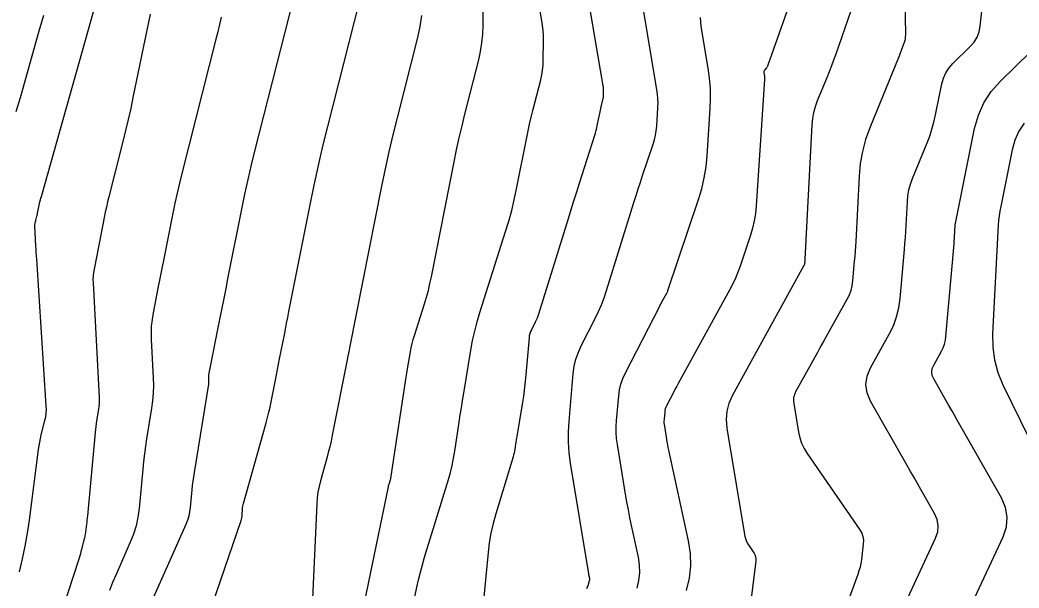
# Model space of a CAD drawing. Extents: x 1354696 to 1366163, y 660729 to 670380.
# Drawn here: x 1363265.7 to 1363364.8, y 665063 to 665119.3 of the extents above; entities that cross this region are included whole.
import ezdxf

# ---------------------------------------------------------------- set-up
doc = ezdxf.new("R2010")
doc.units = 0
doc.layers.add('R_Contours', color=7, linetype='Continuous')

msp = doc.modelspace()

# ---------------------------------------------------------------- linework, layer by layer
at = {"layer": 'R_Contours'}
for points in [[(1363320.346, 665131.229), (1363323.508, 665112.774), (1363323.525, 665112.659), (1363323.537, 665112.544), (1363323.543, 665112.428), (1363323.545, 665112.312), (1363323.54, 665111.845), (1363323.536, 665111.729), (1363323.524, 665111.614), (1363323.506, 665111.5), (1363323.48, 665111.386), (1363323.297, 665110.664), (1363323.258, 665110.505), (1363323.221, 665110.347), (1363323.186, 665110.187), (1363323.153, 665110.027), (1363322.914, 665108.822), (1363322.86, 665108.568), (1363322.799, 665108.317), (1363322.731, 665108.067), (1363322.656, 665107.819), (1363321.147, 665103.08), (1363320.87, 665102.208), (1363320.595, 665101.335), (1363320.322, 665100.461), (1363320.05, 665099.587), (1363317.119, 665090.129), (1363317.052, 665089.927), (1363316.976, 665089.729), (1363316.891, 665089.534), (1363316.798, 665089.343), (1363316.408, 665088.585), (1363316.32, 665088.392), (1363316.252, 665088.194), (1363316.204, 665087.99), (1363316.175, 665087.781), (1363315.821, 665083.778), (1363315.762, 665083.18), (1363315.692, 665082.584), (1363315.611, 665081.988), (1363315.519, 665081.395), (1363314.995, 665078.207), (1363314.964, 665078.022), (1363314.935, 665077.836), (1363314.906, 665077.651), (1363314.877, 665077.465), (1363314.764, 665076.723), (1363314.733, 665076.538), (1363314.694, 665076.355), (1363314.65, 665076.173), (1363314.598, 665075.992), (1363312.867, 665070.335), (1363312.603, 665069.386), (1363312.388, 665068.427), (1363312.222, 665067.458), (1363312.106, 665066.479), (1363311.633, 665061.418)], [(1363304.425, 665060.034), (1363305.048, 665063.044), (1363305.212, 665063.794), (1363305.394, 665064.539), (1363305.593, 665065.281), (1363305.809, 665066.018), (1363308.17, 665073.736), (1363308.369, 665074.432), (1363308.542, 665075.133), (1363308.69, 665075.84), (1363308.812, 665076.553), (1363309.247, 665079.417), (1363309.357, 665080.133), (1363309.469, 665080.848), (1363309.584, 665081.563), (1363309.7, 665082.278), (1363310.404, 665086.553), (1363310.577, 665087.5), (1363310.785, 665088.438), (1363311.026, 665089.368), (1363311.301, 665090.291), (1363313.855, 665098.31), (1363314.172, 665099.356), (1363314.459, 665100.409), (1363314.716, 665101.471), (1363314.944, 665102.539), (1363315.951, 665107.626), (1363316.09, 665108.3), (1363316.237, 665108.972), (1363316.393, 665109.641), (1363316.558, 665110.309), (1363317.332, 665113.357), (1363317.439, 665113.836), (1363317.517, 665114.318), (1363317.565, 665114.804), (1363317.584, 665115.294), (1363317.604, 665117.26), (1363317.597, 665117.751), (1363317.569, 665118.24), (1363317.519, 665118.727), (1363317.447, 665119.213), (1363315.771, 665128.995)], [(1363293.659, 665124.856), (1363288.969, 665106.403), (1363288.609, 665104.943), (1363288.268, 665103.479), (1363287.946, 665102.011), (1363287.644, 665100.538), (1363286.273, 665093.618), (1363286.081, 665092.652), (1363285.89, 665091.687), (1363285.699, 665090.721), (1363285.507, 665089.756), (1363284.39, 665084.119), (1363284.377, 665084.041), (1363284.369, 665083.963), (1363284.366, 665083.884), (1363284.368, 665083.805), (1363284.385, 665083.487), (1363284.387, 665083.408), (1363284.385, 665083.329), (1363284.378, 665083.25), (1363284.368, 665083.172), (1363282.94, 665074.423), (1363282.873, 665073.991), (1363282.814, 665073.559), (1363282.762, 665073.126), (1363282.718, 665072.692), (1363282.557, 665070.954), (1363282.499, 665070.524), (1363282.407, 665070.103), (1363282.282, 665069.691), (1363282.122, 665069.287), (1363277.073, 665057.914)], [(1363321.906, 665062.926), (1363321.955, 665063.018), (1363321.997, 665063.114), (1363322.032, 665063.213), (1363322.184, 665063.708), (1363322.197, 665063.762), (1363322.203, 665063.817), (1363322.202, 665063.872), (1363322.193, 665063.927), (1363322.145, 665064.149), (1363322.133, 665064.205), (1363322.122, 665064.261), (1363322.112, 665064.316), (1363322.103, 665064.372), (1363320.299, 665075.358), (1363320.163, 665076.387), (1363320.092, 665077.419), (1363320.086, 665078.453), (1363320.146, 665079.49), (1363320.565, 665084.229), (1363320.666, 665084.963), (1363320.835, 665085.677), (1363321.073, 665086.371), (1363321.38, 665087.045), (1363322.747, 665089.7), (1363323.074, 665090.371), (1363323.371, 665091.053), (1363323.637, 665091.748), (1363323.873, 665092.455), (1363326.585, 665101.208), (1363326.794, 665101.876), (1363327.007, 665102.542), (1363327.224, 665103.207), (1363327.445, 665103.871), (1363328.492, 665106.986), (1363328.623, 665107.421), (1363328.725, 665107.861), (1363328.798, 665108.306), (1363328.842, 665108.758), (1363328.962, 665110.575), (1363328.978, 665111.028), (1363328.969, 665111.481), (1363328.932, 665111.932), (1363328.87, 665112.381), (1363326.822, 665124.499)], [(1363343.258, 665124.363), (1363339.87, 665114.792), (1363339.842, 665114.723), (1363339.809, 665114.657), (1363339.771, 665114.594), (1363339.727, 665114.535), (1363339.54, 665114.302), (1363339.501, 665114.241), (1363339.477, 665114.177), (1363339.467, 665114.11), (1363339.472, 665114.038), (1363339.529, 665113.703), (1363339.54, 665113.623), (1363339.546, 665113.542), (1363339.548, 665113.461), (1363339.545, 665113.38), (1363338.723, 665100.863), (1363338.65, 665100.118), (1363338.529, 665099.382), (1363338.361, 665098.656), (1363338.145, 665097.939), (1363337.112, 665094.866), (1363336.897, 665094.271), (1363336.657, 665093.688), (1363336.39, 665093.117), (1363336.098, 665092.557), (1363331.127, 665083.54), (1363330.976, 665083.263), (1363330.826, 665082.985), (1363330.679, 665082.705), (1363330.533, 665082.425), (1363329.824, 665081.048), (1363329.753, 665080.892), (1363329.698, 665080.731), (1363329.659, 665080.565), (1363329.635, 665080.395), (1363329.574, 665079.704), (1363329.564, 665079.531), (1363329.565, 665079.359), (1363329.577, 665079.188), (1363329.6, 665079.016), (1363329.813, 665077.717), (1363329.86, 665077.444), (1363329.91, 665077.172), (1363329.963, 665076.9), (1363330.021, 665076.628), (1363331.973, 665067.645), (1363332.164, 665066.403), (1363332.192, 665065.168), (1363332.06, 665063.94), (1363331.766, 665062.718)], [(1363353.765, 665062.002), (1363356.512, 665067.912), (1363356.723, 665068.532), (1363356.777, 665069.146), (1363356.673, 665069.753), (1363356.412, 665070.353), (1363355.054, 665072.743), (1363354.714, 665073.341), (1363354.375, 665073.938), (1363354.035, 665074.535), (1363353.695, 665075.133), (1363350.07, 665081.509), (1363349.718, 665082.334), (1363349.598, 665083.16), (1363349.712, 665083.987), (1363350.058, 665084.815), (1363351.909, 665088.128), (1363352.324, 665088.971), (1363352.644, 665089.843), (1363352.869, 665090.744), (1363352.999, 665091.675), (1363353.424, 665096.541), (1363353.473, 665097.132), (1363353.516, 665097.723), (1363353.555, 665098.315), (1363353.588, 665098.907), (1363353.711, 665101.276), (1363353.766, 665101.863), (1363353.869, 665102.439), (1363354.021, 665103.004), (1363354.221, 665103.558), (1363355.671, 665107.107), (1363355.929, 665107.783), (1363356.155, 665108.468), (1363356.348, 665109.164), (1363356.509, 665109.87), (1363357.136, 665112.955), (1363357.295, 665113.522), (1363357.531, 665114.048), (1363357.845, 665114.531), (1363358.236, 665114.971), (1363359.956, 665116.65), (1363360.34, 665117.092), (1363360.633, 665117.578), (1363360.834, 665118.109), (1363360.945, 665118.684), (1363361.552, 665124.298)], [(1363299.255, 665058.643), (1363302.23, 665073.017), (1363302.249, 665073.106), (1363302.271, 665073.194), (1363302.295, 665073.282), (1363302.32, 665073.369), (1363302.427, 665073.717), (1363302.452, 665073.805), (1363302.473, 665073.893), (1363302.492, 665073.982), (1363302.507, 665074.071), (1363303.869, 665083.021), (1363303.933, 665083.441), (1363303.999, 665083.861), (1363304.066, 665084.28), (1363304.134, 665084.699), (1363304.41, 665086.375), (1363304.487, 665086.792), (1363304.578, 665087.206), (1363304.684, 665087.616), (1363304.806, 665088.022), (1363305.805, 665091.16), (1363306.005, 665091.82), (1363306.186, 665092.485), (1363306.348, 665093.155), (1363306.492, 665093.829), (1363308.75, 665105.224), (1363308.993, 665106.412), (1363309.253, 665107.597), (1363309.528, 665108.777), (1363309.819, 665109.955), (1363311.184, 665115.328), (1363311.372, 665116.172), (1363311.509, 665117.022), (1363311.594, 665117.878), (1363311.628, 665118.742), (1363311.665, 665122.521)], [(1363282.277, 665054.129), (1363287.611, 665069.663), (1363287.653, 665069.801), (1363287.685, 665069.94), (1363287.707, 665070.081), (1363287.718, 665070.224), (1363287.745, 665070.801), (1363287.755, 665070.944), (1363287.774, 665071.086), (1363287.801, 665071.227), (1363287.836, 665071.367), (1363290.083, 665079.347), (1363290.225, 665079.868), (1363290.356, 665080.392), (1363290.476, 665080.918), (1363290.586, 665081.446), (1363291.006, 665083.565), (1363291.111, 665084.095), (1363291.216, 665084.625), (1363291.321, 665085.155), (1363291.426, 665085.685), (1363291.9, 665088.073), (1363292.014, 665088.647), (1363292.127, 665089.222), (1363292.241, 665089.797), (1363292.355, 665090.371), (1363294.451, 665100.95), (1363294.852, 665102.902), (1363295.278, 665104.848), (1363295.73, 665106.788), (1363296.208, 665108.723), (1363299.382, 665121.211)], [(1363353.446, 665121.428), (1363353.513, 665117.81), (1363353.508, 665117.62), (1363353.486, 665117.433), (1363353.448, 665117.249), (1363353.392, 665117.068), (1363353.138, 665116.348), (1363353.073, 665116.168), (1363353.006, 665115.989), (1363352.937, 665115.811), (1363352.866, 665115.634), (1363349.991, 665108.6), (1363349.571, 665107.437), (1363349.252, 665106.252), (1363349.036, 665105.043), (1363348.921, 665103.812), (1363348.586, 665097.341), (1363348.558, 665096.849), (1363348.526, 665096.358), (1363348.49, 665095.867), (1363348.449, 665095.377), (1363348.278, 665093.415), (1363348.211, 665092.932), (1363348.094, 665092.465), (1363347.928, 665092.012), (1363347.712, 665091.575), (1363345.632, 665087.851), (1363345.42, 665087.471), (1363345.209, 665087.09), (1363344.997, 665086.709), (1363344.787, 665086.328), (1363342.63, 665082.414), (1363342.505, 665082.139), (1363342.431, 665081.855), (1363342.407, 665081.563), (1363342.434, 665081.262), (1363342.912, 665078.423), (1363343.038, 665077.86), (1363343.222, 665077.321), (1363343.465, 665076.806), (1363343.767, 665076.314), (1363348.999, 665068.735), (1363349.185, 665068.409), (1363349.305, 665068.066), (1363349.357, 665067.706), (1363349.343, 665067.331), (1363349.152, 665065.795), (1363349.094, 665065.414), (1363349.014, 665065.037), (1363348.913, 665064.666), (1363348.791, 665064.301), (1363344.639, 665052.965)], [(1363265.621, 665064.586), (1363265.923, 665065.852), (1363266.187, 665067.126), (1363266.412, 665068.408), (1363266.599, 665069.697), (1363267.511, 665076.72), (1363267.564, 665077.084), (1363267.627, 665077.447), (1363267.702, 665077.807), (1363267.787, 665078.165), (1363268.151, 665079.594), (1363268.227, 665079.953), (1363268.275, 665080.314), (1363268.294, 665080.678), (1363268.284, 665081.045), (1363267.326, 665095.567), (1363267.305, 665095.899), (1363267.285, 665096.232), (1363267.265, 665096.564), (1363267.247, 665096.896), (1363267.143, 665098.843), (1363267.143, 665098.867), (1363267.143, 665098.891), (1363267.146, 665098.915), (1363267.15, 665098.939), (1363267.221, 665099.3), (1363267.229, 665099.336), (1363267.237, 665099.372), (1363267.245, 665099.408), (1363267.254, 665099.444), (1363267.352, 665099.83), (1363267.371, 665099.907), (1363267.389, 665099.983), (1363267.406, 665100.06), (1363267.423, 665100.137), (1363267.615, 665101.078), (1363267.654, 665101.26), (1363267.696, 665101.441), (1363267.742, 665101.622), (1363267.791, 665101.802), (1363273.058, 665120.447)], [(1363338.123, 665060.898), (1363338.711, 665065.63), (1363338.72, 665065.856), (1363338.688, 665066.072), (1363338.616, 665066.278), (1363338.505, 665066.474), (1363337.977, 665067.239), (1363337.856, 665067.435), (1363337.759, 665067.64), (1363337.686, 665067.855), (1363337.635, 665068.079), (1363335.826, 665078.83), (1363335.752, 665079.675), (1363335.82, 665080.497), (1363336.028, 665081.294), (1363336.377, 665082.067), (1363343.486, 665094.964), (1363343.494, 665094.979), (1363343.501, 665094.994), (1363343.507, 665095.009), (1363343.513, 665095.025), (1363343.534, 665095.089), (1363343.539, 665095.104), (1363343.543, 665095.121), (1363343.545, 665095.137), (1363343.547, 665095.154), (1363343.562, 665095.388), (1363343.565, 665095.432), (1363343.568, 665095.477), (1363343.57, 665095.521), (1363343.573, 665095.566), (1363344.262, 665108.887), (1363344.32, 665109.505), (1363344.428, 665110.111), (1363344.588, 665110.706), (1363344.799, 665111.289), (1363345.744, 665113.601), (1363345.976, 665114.18), (1363346.202, 665114.762), (1363346.421, 665115.346), (1363346.632, 665115.933), (1363348.147, 665120.213)], [(1363267.998, 665119.727), (1363267.541, 665118.171), (1363265.672, 665111.557), (1363265.266, 665110.186)], [(1363278.573, 665119.871), (1363276.883, 665111.6), (1363276.653, 665110.506), (1363276.41, 665109.416), (1363276.154, 665108.328), (1363275.885, 665107.244), (1363274.493, 665101.764), (1363274.366, 665101.253), (1363274.247, 665100.741), (1363274.135, 665100.227), (1363274.029, 665099.712), (1363273.549, 665097.292), (1363273.415, 665096.617), (1363273.282, 665095.941), (1363273.014, 665094.591), (1363272.958, 665094.252), (1363272.923, 665093.912), (1363272.909, 665093.571), (1363272.917, 665093.228), (1363273.525, 665081.847), (1363273.532, 665081.558), (1363273.524, 665081.271), (1363273.501, 665080.984), (1363273.462, 665080.698), (1363273.276, 665079.555), (1363273.232, 665079.269), (1363273.192, 665078.983), (1363273.158, 665078.695), (1363273.129, 665078.407), (1363272.358, 665070.117), (1363272.339, 665069.917), (1363272.317, 665069.718), (1363272.294, 665069.518), (1363272.269, 665069.319), (1363272.166, 665068.523), (1363272.137, 665068.324), (1363272.102, 665068.127), (1363272.062, 665067.93), (1363272.015, 665067.735), (1363271.779, 665066.807), (1363271.722, 665066.588), (1363271.66, 665066.37), (1363271.595, 665066.153), (1363271.527, 665065.937), (1363267.007, 665052.093)], [(1363285.628, 665119.579), (1363285.463, 665118.841), (1363285.29, 665118.105), (1363285.108, 665117.371), (1363281.731, 665104.083), (1363281.488, 665103.098), (1363281.257, 665102.11), (1363281.04, 665101.119), (1363280.836, 665100.125), (1363279.911, 665095.455), (1363279.782, 665094.803), (1363279.653, 665094.152), (1363279.524, 665093.5), (1363279.395, 665092.849), (1363278.878, 665090.242), (1363278.77, 665089.589), (1363278.702, 665088.933), (1363278.676, 665088.274), (1363278.691, 665087.613), (1363278.893, 665083.823), (1363278.913, 665083.062), (1363278.893, 665082.303), (1363278.831, 665081.547), (1363278.728, 665080.792), (1363278.237, 665077.779), (1363278.12, 665077.025), (1363278.017, 665076.269), (1363277.927, 665075.512), (1363277.849, 665074.753), (1363277.486, 665070.841), (1363277.371, 665069.982), (1363277.188, 665069.142), (1363276.937, 665068.319), (1363276.618, 665067.514), (1363275.204, 665064.33), (1363274.861, 665063.53), (1363274.539, 665062.722)], [(1363305.518, 665119.723), (1363305.344, 665118.641), (1363305.104, 665117.566), (1363303.08, 665109.6), (1363302.663, 665107.914), (1363302.269, 665106.222), (1363301.897, 665104.524), (1363301.548, 665102.822), (1363298.405, 665086.958), (1363298.325, 665086.556), (1363298.205, 665085.953), (1363298.166, 665085.752), (1363296.652, 665078.117), (1363296.533, 665077.547), (1363296.403, 665076.981), (1363296.263, 665076.417), (1363296.11, 665075.856), (1363295.48, 665073.616), (1363295.338, 665073.054), (1363295.23, 665072.486), (1363295.154, 665071.913), (1363295.111, 665071.334), (1363294.611, 665060.471)], [(1363326.898, 665062.962), (1363327.082, 665063.726), (1363327.164, 665064.494), (1363327.147, 665065.266), (1363327.028, 665066.043), (1363326.35, 665069.158), (1363326.186, 665069.937), (1363326.032, 665070.719), (1363325.888, 665071.503), (1363325.754, 665072.288), (1363324.95, 665077.187), (1363324.87, 665077.787), (1363324.829, 665078.389), (1363324.825, 665078.992), (1363324.86, 665079.597), (1363325.074, 665082.018), (1363325.156, 665082.615), (1363325.294, 665083.196), (1363325.488, 665083.761), (1363325.738, 665084.309), (1363329.141, 665090.922), (1363329.189, 665091.013), (1363329.237, 665091.104), (1363329.286, 665091.194), (1363329.335, 665091.285), (1363329.845, 665092.21), (1363329.878, 665092.274), (1363329.909, 665092.34), (1363329.937, 665092.408), (1363329.962, 665092.476), (1363332.992, 665101.491), (1363333.312, 665102.556), (1363333.562, 665103.634), (1363333.741, 665104.727), (1363333.85, 665105.833), (1363334.156, 665110.503), (1363334.193, 665111.506), (1363334.172, 665112.507), (1363334.092, 665113.505), (1363333.953, 665114.499), (1363333.254, 665118.639), (1363333.191, 665119.525)], [(1363357.372, 665055.517), (1363363.201, 665068.057), (1363363.534, 665069.034), (1363363.618, 665070), (1363363.455, 665070.957), (1363363.044, 665071.903), (1363358.655, 665079.624), (1363358.384, 665080.101), (1363358.113, 665080.578), (1363357.842, 665081.055), (1363357.571, 665081.532), (1363356.332, 665083.711), (1363356.186, 665084.052), (1363356.137, 665084.394), (1363356.184, 665084.736), (1363356.327, 665085.079), (1363357.093, 665086.449), (1363357.265, 665086.798), (1363357.397, 665087.159), (1363357.49, 665087.532), (1363357.544, 665087.917), (1363358.346, 665097.102), (1363358.359, 665097.265), (1363358.371, 665097.428), (1363358.382, 665097.591), (1363358.391, 665097.755), (1363358.455, 665098.965), (1363358.458, 665099.003), (1363358.462, 665099.041), (1363358.468, 665099.079), (1363358.475, 665099.117), (1363360.389, 665108.524), (1363360.758, 665109.846), (1363361.307, 665111.068), (1363362.037, 665112.193), (1363362.948, 665113.219), (1363368.882, 665119.012)], [(1363365.306, 665109.07), (1363364.778, 665108.256), (1363364.38, 665107.371), (1363364.113, 665106.414), (1363362.972, 665100.806), (1363362.887, 665100.346), (1363362.819, 665099.882), (1363362.769, 665099.417), (1363362.735, 665098.95), (1363362.165, 665088.17), (1363362.177, 665086.858), (1363362.352, 665085.58), (1363362.692, 665084.336), (1363363.196, 665083.125), (1363367.488, 665074.375)]]:
    msp.add_lwpolyline(points, dxfattribs=at)

doc.saveas('drawing.dxf')
